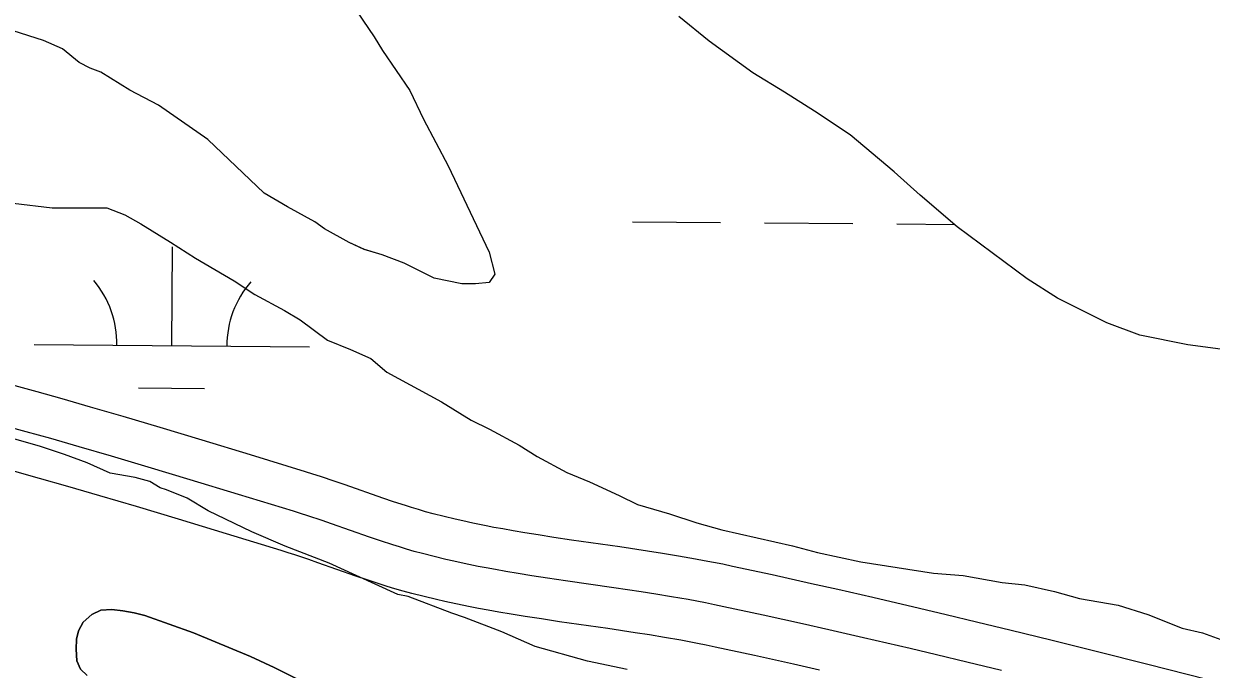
# Model space of a CAD drawing. Extents: x 3271442 to 3309282, y 752266 to 777610.
# Drawn here: x 3298022.6 to 3298454.1, y 770913.5 to 771148.2 of the extents above; entities that cross this region are included whole.
import ezdxf

# ---------------------------------------------------------------- set-up
doc = ezdxf.new("R2010")
doc.units = 0
for name, color, linetype in [('V-ROAD-CNTR', 7, 'Continuous'), ('V-SITE-VEGE', 7, 'Continuous'), ('V-TOPO-SHOR', 7, 'Continuous'), ('V-WETL-SWMP', 7, 'Continuous')]:
    doc.layers.add(name, color=color, linetype=linetype)

msp = doc.modelspace()

# ---------------------------------------------------------------- linework, layer by layer
at = {"layer": 'V-ROAD-CNTR'}
for points in [[(3298452.46, 770909.77), (3298431.02, 770915.26), (3298412.24, 770920), (3298395.79, 770924.09), (3298381.39, 770927.63), (3298368.78, 770930.68), (3298357.74, 770933.33), (3298348.06, 770935.62), (3298331.13, 770939.56), (3298318.41, 770942.47), (3298308.85, 770944.63), (3298294.51, 770947.81), (3298280.13, 770950.93), (3298276.61, 770951.67), (3298273.18, 770952.35), (3298269.87, 770952.99), (3298266.64, 770953.59), (3298260.46, 770954.67), (3298254.66, 770955.62), (3298249.22, 770956.47), (3298239.14, 770957.97), (3298221.64, 770960.5), (3298215.16, 770961.46), (3298209.52, 770962.33), (3298204.62, 770963.13), (3298200.36, 770963.85), (3298196.65, 770964.51), (3298193.42, 770965.11), (3298190.64, 770965.65), (3298185.71, 770966.65), (3298182.07, 770967.44), (3298179.38, 770968.05), (3298175.31, 770969.03), (3298171.28, 770970.06), (3298168.53, 770970.81), (3298165.95, 770971.56), (3298163.52, 770972.3), (3298161.26, 770973.01), (3298156.89, 770974.44), (3298153.09, 770975.74), (3298139.33, 770980.56), (3298135.78, 770981.79), (3298130.43, 770983.58), (3298127.67, 770984.47), (3298124.95, 770985.31), (3298104.93, 770991.43), (3298087.44, 770996.76), (3298072.11, 771001.38), (3298058.65, 771005.38), (3298046.85, 771008.82), (3298036.49, 771011.79), (3298027.4, 771014.34), (3298019.42, 771016.53)], [(3298377.84, 770913.06), (3298365.27, 770916.1), (3298354.26, 770918.74), (3298344.63, 770921.02), (3298327.75, 770924.95), (3298315.08, 770927.85), (3298305.58, 770929.99), (3298291.3, 770933.16), (3298277, 770936.26), (3298273.6, 770936.97), (3298270.3, 770937.63), (3298267.1, 770938.25), (3298263.99, 770938.82), (3298257.95, 770939.88), (3298252.28, 770940.81), (3298246.96, 770941.64), (3298236.97, 770943.13), (3298219.46, 770945.66), (3298212.9, 770946.63), (3298207.17, 770947.52), (3298202.17, 770948.33), (3298197.79, 770949.07), (3298193.97, 770949.75), (3298190.63, 770950.37), (3298187.72, 770950.93), (3298182.62, 770951.97), (3298178.81, 770952.8), (3298175.96, 770953.45), (3298171.7, 770954.47), (3298167.44, 770955.56), (3298164.47, 770956.37), (3298161.69, 770957.18), (3298159.09, 770957.97), (3298156.67, 770958.73), (3298152.14, 770960.21), (3298148.19, 770961.56), (3298134.4, 770966.39), (3298130.95, 770967.59), (3298125.75, 770969.33), (3298123.15, 770970.17), (3298120.53, 770970.98), (3298100.56, 770977.08), (3298083.09, 770982.4), (3298067.81, 770987.01), (3298054.42, 770990.99), (3298042.68, 770994.41), (3298032.4, 770997.36), (3298023.38, 770999.89), (3298015.47, 771002.06)], [(3298311.76, 770913.22), (3298302.3, 770915.35), (3298288.08, 770918.51), (3298273.87, 770921.59), (3298270.59, 770922.28), (3298267.41, 770922.91), (3298264.32, 770923.51), (3298261.34, 770924.06), (3298255.45, 770925.09), (3298249.91, 770926), (3298244.7, 770926.81), (3298234.79, 770928.29), (3298217.29, 770930.81), (3298210.65, 770931.8), (3298204.83, 770932.7), (3298199.71, 770933.53), (3298195.23, 770934.29), (3298191.29, 770934.99), (3298187.84, 770935.63), (3298184.8, 770936.22), (3298179.54, 770937.29), (3298175.56, 770938.16), (3298172.55, 770938.84), (3298168.09, 770939.91), (3298163.61, 770941.06), (3298160.4, 770941.93), (3298157.42, 770942.8), (3298154.66, 770943.63), (3298152.08, 770944.45), (3298147.38, 770945.99), (3298143.29, 770947.38), (3298129.47, 770952.23), (3298126.12, 770953.39), (3298121.07, 770955.08), (3298118.62, 770955.87), (3298116.11, 770956.65), (3298096.18, 770962.74), (3298078.74, 770968.05), (3298063.51, 770972.64), (3298050.18, 770976.6), (3298038.52, 770980), (3298028.31, 770982.92), (3298019.36, 770985.44)]]:
    msp.add_lwpolyline(points, dxfattribs=at)
at = {"layer": 'V-SITE-VEGE'}
for p, q in [((3298141.43, 771155.96), (3298149.9, 771143.48)), ((3298271.59, 771141.85), (3298260.62, 771150.84)), ((3298029.7, 771142.11), (3298018.73, 771145.61)), ((3298036.68, 771139.11), (3298029.7, 771142.11)), ((3298149.9, 771143.48), (3298152.89, 771138.49)), ((3298287.54, 771130.36), (3298271.59, 771141.85)), ((3298042.66, 771134.11), (3298036.68, 771139.11)), ((3298152.89, 771138.49), (3298162.84, 771124.01)), ((3298046.65, 771132.12), (3298042.66, 771134.11)), ((3298050.63, 771130.62), (3298046.65, 771132.12)), ((3298061.1, 771124.12), (3298050.63, 771130.62)), ((3298299, 771123.37), (3298287.54, 771130.36)), ((3298071.57, 771118.62), (3298061.1, 771124.12)), ((3298162.84, 771124.01), (3298167.82, 771113.54)), ((3298309.96, 771116.38), (3298299, 771123.37)), ((3298089.51, 771106.14), (3298071.57, 771118.62)), ((3298322.92, 771107.88), (3298309.96, 771116.38)), ((3298167.82, 771113.54), (3298176.78, 771096.57)), ((3298338.87, 771094.4), (3298322.92, 771107.88)), ((3298109.94, 771086.67), (3298089.51, 771106.14)), ((3298176.78, 771096.57), (3298188.23, 771072.62)), ((3298348.34, 771085.91), (3298338.87, 771094.4)), ((3298118.41, 771081.67), (3298109.94, 771086.67)), ((3298361.79, 771074.43), (3298348.34, 771085.91)), ((3298018.76, 771082.95), (3298032.83, 771081.28)), ((3298032.83, 771081.28), (3298052.71, 771081.26)), ((3298052.71, 771081.26), (3298059.33, 771078.77)), ((3298128.38, 771076.17), (3298118.41, 771081.67)), ((3298059.33, 771078.77), (3298065.13, 771075.45)), ((3298131.87, 771073.67), (3298128.38, 771076.17)), ((3298065.13, 771075.45), (3298075.89, 771068.81)), ((3298140.84, 771068.68), (3298131.87, 771073.67)), ((3298188.23, 771072.62), (3298191.71, 771065.13)), ((3298387.21, 771055.45), (3298361.79, 771074.43)), ((3298075.89, 771068.81), (3298084.99, 771063)), ((3298146.33, 771066.18), (3298140.84, 771068.68)), ((3298152.81, 771064.17), (3298146.33, 771066.18)), ((3298160.78, 771061.17), (3298152.81, 771064.17)), ((3298191.71, 771065.13), (3298193.7, 771057.15)), ((3298084.99, 771063), (3298099.06, 771054.71)), ((3298171.75, 771055.68), (3298160.78, 771061.17)), ((3298099.06, 771054.71), (3298106.51, 771049.73)), ((3298181.72, 771053.67), (3298171.75, 771055.68)), ((3298193.7, 771057.15), (3298191.7, 771054.16)), ((3298398.17, 771048.45), (3298387.21, 771055.45)), ((3298186.71, 771053.67), (3298181.72, 771053.67)), ((3298191.7, 771054.16), (3298186.71, 771053.67)), ((3298106.51, 771049.73), (3298117.27, 771043.92)), ((3298416.12, 771039.46), (3298398.17, 771048.45)), ((3298117.27, 771043.92), (3298123.06, 771040.6)), ((3298123.06, 771040.6), (3298133, 771033.13)), ((3298428.08, 771034.96), (3298416.12, 771039.46)), ((3298133, 771033.13), (3298141.27, 771029.81)), ((3298445.53, 771031.45), (3298428.08, 771034.96)), ((3298141.27, 771029.81), (3298148.73, 771026.49)), ((3298457.5, 771029.94), (3298445.53, 771031.45)), ((3298148.73, 771026.49), (3298154.52, 771021.52)), ((3298154.52, 771021.52), (3298174.38, 771010.73)), ((3298174.38, 771010.73), (3298185.14, 771004.09)), ((3298185.14, 771004.09), (3298191.77, 771000.77)), ((3298191.77, 771000.77), (3298202.53, 770994.96)), ((3298202.53, 770994.96), (3298209.15, 770990.82)), ((3298209.15, 770990.82), (3298219.91, 770985.01)), ((3298219.91, 770985.01), (3298228.19, 770981.68)), ((3298228.19, 770981.68), (3298238.95, 770976.7)), ((3298238.95, 770976.7), (3298245.57, 770973.39)), ((3298245.57, 770973.39), (3298257.16, 770970.06)), ((3298257.16, 770970.06), (3298267.1, 770966.74)), ((3298267.1, 770966.74), (3298276.21, 770964.24)), ((3298276.21, 770964.24), (3298301.87, 770958.42)), ((3298301.87, 770958.42), (3298310.98, 770955.92)), ((3298310.98, 770955.92), (3298326.71, 770952.59)), ((3298326.71, 770952.59), (3298353.21, 770948.43)), ((3298353.21, 770948.43), (3298363.98, 770947.58)), ((3298363.98, 770947.58), (3298378.06, 770945.08)), ((3298378.06, 770945.08), (3298386.34, 770944.25)), ((3298386.34, 770944.25), (3298397.1, 770941.75)), ((3298397.1, 770941.75), (3298406.21, 770939.26)), ((3298406.21, 770939.26), (3298420.29, 770936.76)), ((3298420.29, 770936.76), (3298431.05, 770933.43)), ((3298431.05, 770933.43), (3298443.47, 770928.45)), ((3298443.47, 770928.45), (3298450.92, 770926.79)), ((3298450.92, 770926.79), (3298457.54, 770924.3))]:
    msp.add_line(p, q, dxfattribs=at)
for points in [[(3298241.78, 770913.38), (3298227.39, 770916.43), (3298208.46, 770921.75), (3298196.34, 770927.07), (3298182.71, 770932.38), (3298178.17, 770933.9), (3298162.26, 770939.98), (3298158.48, 770940.74), (3298143.33, 770947.58), (3298133.49, 770952.13), (3298117.58, 770958.21), (3298105.47, 770963.53), (3298089.57, 770971.12), (3298082, 770975.67), (3298074.42, 770978.71), (3298072.15, 770979.47), (3298068.37, 770981.75), (3298063.07, 770983.27), (3298053.98, 770984.79), (3298045.65, 770988.59), (3298037.31, 770991.63), (3298028.23, 770994.67), (3298017.62, 770997.71)], [(3298045.64, 770911.26), (3298043.17, 770913.57), (3298041.88, 770916.58), (3298041.6, 770920.81), (3298041.74, 770924.4), (3298042.44, 770927.48), (3298044.19, 770930.59), (3298047.28, 770933.48), (3298050.55, 770935.05), (3298054.53, 770935.19), (3298058.52, 770934.79), (3298062.66, 770934), (3298066.54, 770933.07), (3298084.28, 770926.76), (3298105.01, 770918.16), (3298113.5, 770914.2), (3298123.49, 770909.22)]]:
    msp.add_lwpolyline(points, dxfattribs=at)
at = {"layer": 'V-TOPO-SHOR'}
for p, q in [((3298141.43, 771155.96), (3298149.89, 771143.48)), ((3298271.59, 771141.85), (3298260.62, 771150.84)), ((3298029.7, 771142.11), (3298018.73, 771145.61)), ((3298036.67, 771139.11), (3298029.7, 771142.11)), ((3298149.89, 771143.48), (3298152.88, 771138.49)), ((3298287.53, 771130.37), (3298271.59, 771141.85)), ((3298042.65, 771134.12), (3298036.67, 771139.11)), ((3298152.88, 771138.49), (3298162.84, 771124.01)), ((3298046.64, 771132.12), (3298042.65, 771134.12)), ((3298050.63, 771130.62), (3298046.64, 771132.12)), ((3298061.1, 771124.12), (3298050.63, 771130.62)), ((3298299, 771123.37), (3298287.53, 771130.37)), ((3298071.57, 771118.62), (3298061.1, 771124.12)), ((3298162.84, 771124.01), (3298167.82, 771113.53)), ((3298309.96, 771116.38), (3298299, 771123.37)), ((3298089.51, 771106.14), (3298071.57, 771118.62)), ((3298322.92, 771107.88), (3298309.96, 771116.38)), ((3298167.82, 771113.53), (3298176.78, 771096.57)), ((3298338.87, 771094.4), (3298322.92, 771107.88)), ((3298109.93, 771086.66), (3298089.51, 771106.14)), ((3298176.78, 771096.57), (3298188.22, 771072.62)), ((3298348.33, 771085.91), (3298338.87, 771094.4)), ((3298118.41, 771081.67), (3298109.93, 771086.66)), ((3298361.79, 771074.43), (3298348.33, 771085.91)), ((3298128.38, 771076.17), (3298118.41, 771081.67)), ((3298131.87, 771073.67), (3298128.38, 771076.17)), ((3298140.84, 771068.68), (3298131.87, 771073.67)), ((3298188.22, 771072.62), (3298191.71, 771065.13)), ((3298387.2, 771055.45), (3298361.79, 771074.43)), ((3298146.32, 771066.18), (3298140.84, 771068.68)), ((3298152.8, 771064.17), (3298146.32, 771066.18)), ((3298160.78, 771061.17), (3298152.8, 771064.17)), ((3298191.71, 771065.13), (3298193.69, 771057.15)), ((3298171.75, 771055.68), (3298160.78, 771061.17)), ((3298181.72, 771053.67), (3298171.75, 771055.68)), ((3298193.69, 771057.15), (3298191.69, 771054.16)), ((3298398.17, 771048.45), (3298387.2, 771055.45)), ((3298186.71, 771053.67), (3298181.72, 771053.67)), ((3298191.69, 771054.16), (3298186.71, 771053.67)), ((3298416.11, 771039.46), (3298398.17, 771048.45)), ((3298428.08, 771034.96), (3298416.11, 771039.46)), ((3298445.53, 771031.45), (3298428.08, 771034.96)), ((3298457.5, 771029.94), (3298445.53, 771031.45))]:
    msp.add_line(p, q, dxfattribs=at)
msp.add_lwpolyline([(3298123.49, 770909.22), (3298113.5, 770914.2), (3298105.01, 770918.16), (3298084.28, 770926.76), (3298066.54, 770933.07), (3298062.66, 770934), (3298058.52, 770934.79), (3298054.53, 770935.19), (3298050.55, 770935.05), (3298047.28, 770933.48), (3298044.19, 770930.59), (3298042.44, 770927.48), (3298041.74, 770924.4), (3298041.6, 770920.81), (3298041.88, 770916.58), (3298043.17, 770913.57), (3298045.64, 770911.26)], dxfattribs=at)
at = {"layer": 'V-WETL-SWMP'}
for p, q in [((3298141.43, 771155.96), (3298149.89, 771143.48)), ((3298271.59, 771141.85), (3298260.62, 771150.84)), ((3298029.7, 771142.11), (3298018.73, 771145.61)), ((3298036.67, 771139.11), (3298029.7, 771142.11)), ((3298149.89, 771143.48), (3298152.88, 771138.49)), ((3298287.53, 771130.37), (3298271.59, 771141.85)), ((3298042.65, 771134.12), (3298036.67, 771139.11)), ((3298152.88, 771138.49), (3298162.84, 771124.01)), ((3298046.64, 771132.12), (3298042.65, 771134.12)), ((3298050.63, 771130.62), (3298046.64, 771132.12)), ((3298061.1, 771124.12), (3298050.63, 771130.62)), ((3298299, 771123.37), (3298287.53, 771130.37)), ((3298071.57, 771118.62), (3298061.1, 771124.12)), ((3298162.84, 771124.01), (3298167.82, 771113.53)), ((3298309.96, 771116.38), (3298299, 771123.37)), ((3298089.51, 771106.14), (3298071.57, 771118.62)), ((3298322.92, 771107.88), (3298309.96, 771116.38)), ((3298167.82, 771113.53), (3298176.78, 771096.57)), ((3298338.87, 771094.4), (3298322.92, 771107.88)), ((3298109.93, 771086.66), (3298089.51, 771106.14)), ((3298176.78, 771096.57), (3298188.22, 771072.62)), ((3298348.33, 771085.91), (3298338.87, 771094.4)), ((3298118.41, 771081.67), (3298109.93, 771086.66)), ((3298361.79, 771074.43), (3298348.33, 771085.91)), ((3298128.38, 771076.17), (3298118.41, 771081.67)), ((3298131.87, 771073.67), (3298128.38, 771076.17)), ((3298243.8, 771076.2), (3298275.8, 771075.94)), ((3298140.84, 771068.68), (3298131.87, 771073.67)), ((3298188.22, 771072.62), (3298191.71, 771065.13)), ((3298291.8, 771075.81), (3298323.8, 771075.54)), ((3298339.8, 771075.41), (3298360.84, 771075.24)), ((3298387.2, 771055.45), (3298361.79, 771074.43)), ((3298146.32, 771066.18), (3298140.84, 771068.68)), ((3298076.36, 771031.15), (3298076.66, 771067.15)), ((3298152.8, 771064.17), (3298146.32, 771066.18)), ((3298160.78, 771061.17), (3298152.8, 771064.17)), ((3298191.71, 771065.13), (3298193.69, 771057.15)), ((3298171.75, 771055.68), (3298160.78, 771061.17)), ((3298181.72, 771053.67), (3298171.75, 771055.68)), ((3298193.69, 771057.15), (3298191.69, 771054.16)), ((3298398.17, 771048.45), (3298387.2, 771055.45)), ((3298186.71, 771053.67), (3298181.72, 771053.67)), ((3298191.69, 771054.16), (3298186.71, 771053.67)), ((3298416.11, 771039.46), (3298398.17, 771048.45)), ((3298428.08, 771034.96), (3298416.11, 771039.46)), ((3298445.53, 771031.45), (3298428.08, 771034.96)), ((3298026.37, 771031.56), (3298126.36, 771030.74)), ((3298457.5, 771029.94), (3298445.53, 771031.45)), ((3298064.24, 771015.82), (3298088.24, 771015.62)), ((3298047.29, 770933.48), (3298050.55, 770935.05)), ((3298050.55, 770935.05), (3298054.53, 770935.19)), ((3298054.53, 770935.19), (3298058.53, 770934.79)), ((3298058.53, 770934.79), (3298062.67, 770934)), ((3298062.67, 770934), (3298066.55, 770933.07)), ((3298042.44, 770927.48), (3298044.2, 770930.59)), ((3298044.2, 770930.59), (3298047.29, 770933.48)), ((3298066.55, 770933.07), (3298084.28, 770926.76)), ((3298041.75, 770924.4), (3298042.44, 770927.48)), ((3298084.28, 770926.76), (3298105.01, 770918.16)), ((3298041.6, 770920.81), (3298041.75, 770924.4)), ((3298041.88, 770916.58), (3298041.6, 770920.81)), ((3298043.17, 770913.57), (3298041.88, 770916.58)), ((3298105.01, 770918.16), (3298113.51, 770914.2)), ((3298045.64, 770911.26), (3298043.17, 770913.57)), ((3298113.51, 770914.2), (3298123.5, 770909.22))]:
    msp.add_line(p, q, dxfattribs=at)
for centre, start, end in [((3298021.13, 771032.08), 358.7563, 40.2999), ((3298131.61, 771031.17), 138.7563, 180.2999)]:
    msp.add_arc(centre, 35.25, start, end, dxfattribs=at)

doc.saveas('drawing.dxf')
